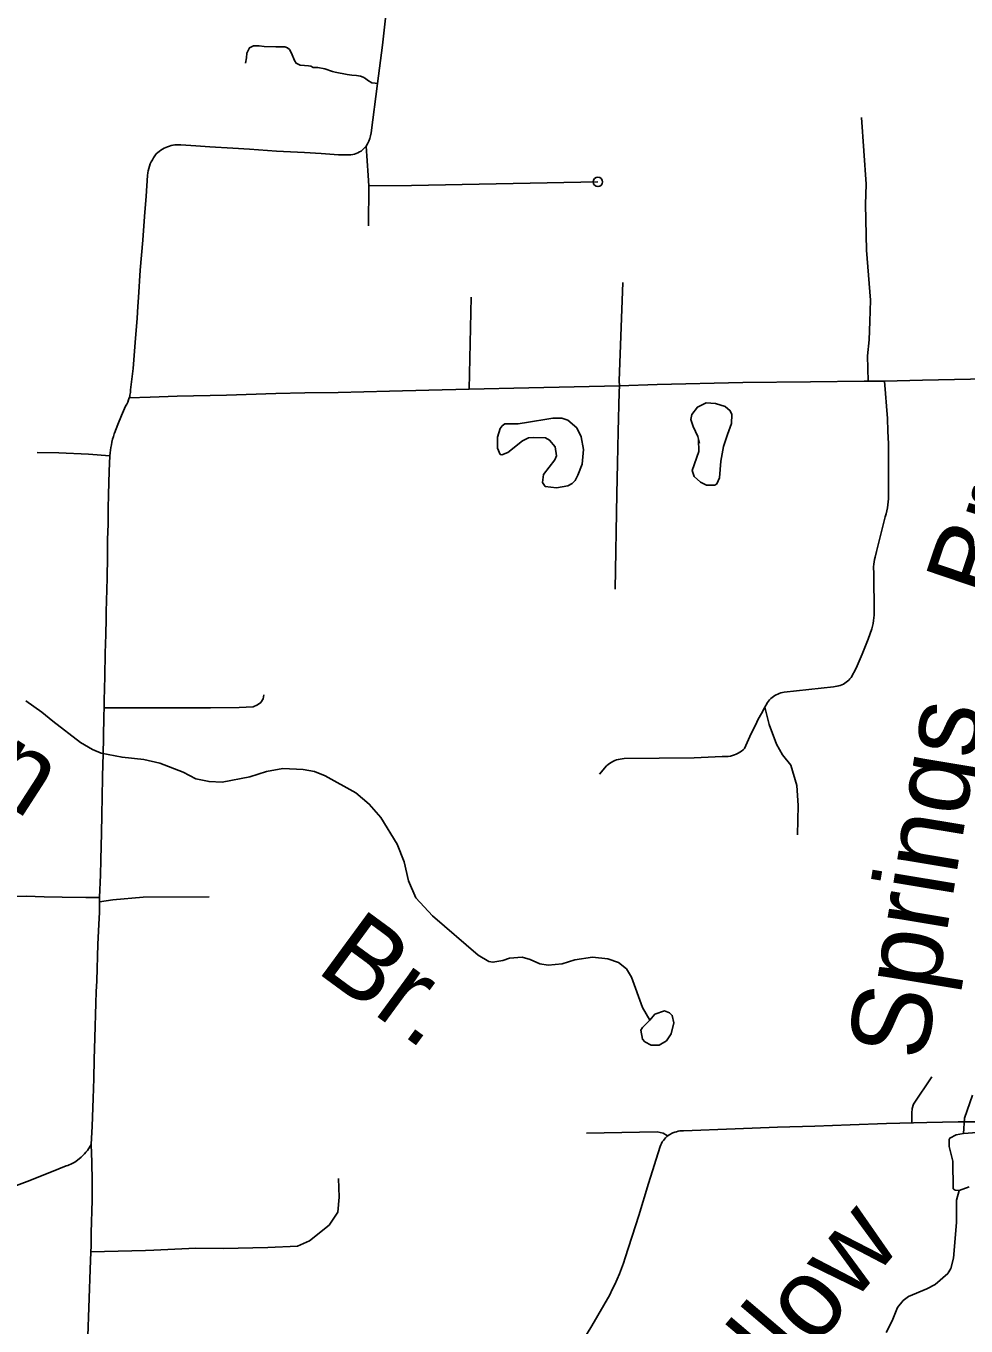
# Model space of a CAD drawing. Extents: x -19 to 366, y -4 to 359.
# Drawn here: x 152.064 to 153.013, y 183.524 to 184.836 of the extents above; entities that cross this region are included whole.
import ezdxf

# ---------------------------------------------------------------- set-up
doc = ezdxf.new("R2010")
doc.units = 0
for name, color, linetype in [('R_ROW', 7, 'Continuous'), ('R_ROW Annot', 7, 'Continuous'), ('R_Temp Easement', 7, 'Continuous'), ('Sheet Fence', 7, 'Continuous')]:
    doc.layers.add(name, color=color, linetype=linetype)

msp = doc.modelspace()

# ---------------------------------------------------------------- linework, layer by layer
at = {"layer": 'R_ROW'}
for points in [[(152.4272, 184.8437), (152.424, 184.8166), (152.419, 184.7777)], [(152.419, 184.7777), (152.4127, 184.728), (152.4121, 184.7252), (152.4113, 184.7224), (152.4103, 184.7197), (152.4091, 184.7171), (152.4076, 184.7146)], [(152.9075, 184.7437), (152.9122, 184.6764), (152.9115, 184.6557), (152.9124, 184.6099), (152.9166, 184.5593), (152.9159, 184.5377), (152.9151, 184.5192), (152.9134, 184.5033), (152.9141, 184.4777)], [(152.4076, 184.7146), (152.404, 184.7108), (152.4025, 184.7097), (152.4009, 184.7088), (152.3993, 184.7079), (152.3976, 184.7072), (152.3958, 184.7067), (152.394, 184.7063), (152.3922, 184.706), (152.3904, 184.7059), (152.3885, 184.706), (152.3798, 184.7059), (152.3621, 184.7072), (152.3453, 184.7081), (152.3171, 184.7097), (152.2898, 184.7115), (152.2731, 184.7127), (152.2498, 184.7139), (152.2359, 184.715), (152.2205, 184.716), (152.2186, 184.7161), (152.2167, 184.7161), (152.2147, 184.7159), (152.2128, 184.7157), (152.2109, 184.7153), (152.2091, 184.7148), (152.2072, 184.7141), (152.2054, 184.7134), (152.2037, 184.7126), (152.202, 184.7116), (152.2004, 184.7106), (152.1988, 184.7094), (152.1973, 184.7082), (152.1959, 184.7068), (152.1945, 184.705), (152.1931, 184.703), (152.1919, 184.7009), (152.1908, 184.6988), (152.1898, 184.6967), (152.189, 184.6945), (152.1883, 184.6922), (152.1877, 184.6899), (152.1872, 184.6876), (152.1869, 184.6852), (152.1855, 184.6642), (152.1838, 184.6437), (152.1822, 184.6198), (152.1796, 184.5894), (152.1778, 184.562), (152.1772, 184.553), (152.1764, 184.5413), (152.1746, 184.5165), (152.1725, 184.4904), (152.1699, 184.4689), (152.1698, 184.4674), (152.1697, 184.466), (152.1695, 184.4647), (152.1692, 184.4634), (152.169, 184.462), (152.1686, 184.4607)], [(152.4076, 184.7146), (152.4096, 184.6851), (152.4102, 184.6745)], [(152.4102, 184.6745), (152.4099, 184.6343)], [(152.6414, 184.6786), (152.4532, 184.6751), (152.4102, 184.6745)], [(152.6666, 184.577), (152.6629, 184.4779), (152.6631, 184.473)], [(152.5135, 184.5624), (152.5116, 184.4695)], [(152.9305, 184.4777), (152.9317, 184.4651), (152.9327, 184.4524), (152.9335, 184.4398), (152.9341, 184.4272), (152.9345, 184.4145), (152.9348, 184.4018), (152.9347, 184.3621), (152.9346, 184.359), (152.9344, 184.356), (152.934, 184.3529), (152.9336, 184.3498), (152.933, 184.3468), (152.9323, 184.3438), (152.9314, 184.3408), (152.9226, 184.3057), (152.9211, 184.3001), (152.9205, 184.2977), (152.9201, 184.2953), (152.9198, 184.2929), (152.9196, 184.2904), (152.9196, 184.288), (152.9197, 184.2855), (152.9202, 184.2416), (152.92, 184.2387), (152.9196, 184.236), (152.9191, 184.2332), (152.9185, 184.2304), (152.9177, 184.2277), (152.9143, 184.2173), (152.9082, 184.2022), (152.9019, 184.1881), (152.8969, 184.1787), (152.8958, 184.1774), (152.8947, 184.1761), (152.8932, 184.1748), (152.892, 184.1739), (152.8906, 184.1729), (152.8891, 184.1721), (152.8875, 184.1713), (152.886, 184.1707), (152.8843, 184.1702), (152.8826, 184.1698), (152.8809, 184.1696), (152.8792, 184.1694), (152.8293, 184.1637), (152.8276, 184.1634), (152.826, 184.1631), (152.8244, 184.1626), (152.8229, 184.162), (152.8213, 184.1613), (152.8199, 184.1604), (152.8185, 184.1595), (152.8172, 184.1585), (152.8159, 184.1574), (152.8147, 184.1562), (152.8136, 184.1549), (152.8127, 184.1536), (152.8095, 184.1479), (152.8064, 184.1422), (152.8033, 184.1365), (152.8004, 184.1307), (152.7975, 184.1249), (152.7948, 184.119), (152.7921, 184.1131), (152.7895, 184.1071), (152.788, 184.1057), (152.7863, 184.1044), (152.7846, 184.1033), (152.7828, 184.1022), (152.781, 184.1013), (152.7791, 184.1005), (152.7771, 184.0999), (152.7751, 184.0994), (152.773, 184.099), (152.7709, 184.0988), (152.7689, 184.0988), (152.7668, 184.0989), (152.7387, 184.0977), (152.6679, 184.0969), (152.6659, 184.0967), (152.664, 184.0964), (152.6621, 184.096), (152.6602, 184.0955), (152.6584, 184.0948), (152.6566, 184.0939), (152.6549, 184.093), (152.6532, 184.0919), (152.6517, 184.0908), (152.6502, 184.0895), (152.643, 184.0812)], [(152.9141, 184.4777), (152.9102, 184.4777), (152.8558, 184.477), (152.7876, 184.4761), (152.7012, 184.4742), (152.6631, 184.473)], [(152.9305, 184.4777), (152.9141, 184.4777)], [(153.2322, 184.4821), (153.2028, 184.4816), (153.159, 184.4813), (153.1329, 184.4808), (153.1094, 184.4802), (153.0498, 184.4802), (152.969, 184.4786), (152.9305, 184.4777)], [(152.5116, 184.4695), (152.471, 184.4686), (152.4312, 184.4674), (152.3793, 184.4663), (152.3458, 184.4658), (152.3165, 184.465), (152.2667, 184.4634), (152.2169, 184.4624), (152.1898, 184.4613), (152.1686, 184.4607)], [(152.6631, 184.473), (152.5718, 184.4707), (152.5116, 184.4695)], [(152.6631, 184.473), (152.663, 184.4666), (152.662, 184.4268), (152.6613, 184.3946), (152.6607, 184.3638), (152.659, 184.2679)], [(152.1686, 184.4607), (152.1678, 184.4586), (152.167, 184.4565), (152.166, 184.4545), (152.1649, 184.4525), (152.1607, 184.4429), (152.1572, 184.434), (152.1536, 184.4251), (152.1534, 184.4244), (152.1526, 184.4217), (152.1518, 184.4191), (152.1511, 184.4162), (152.1505, 184.4135), (152.1501, 184.4108), (152.1497, 184.408), (152.1494, 184.4053), (152.1491, 184.4023)], [(152.1491, 184.4023), (152.1273, 184.4038), (152.0974, 184.4054), (152.0755, 184.4055)], [(152.1491, 184.4023), (152.1483, 184.3869), (152.1479, 184.3751), (152.1478, 184.3634), (152.1474, 184.3491), (152.1473, 184.3333), (152.1467, 184.3178), (152.1465, 184.3071), (152.1466, 184.3006), (152.1462, 184.2789), (152.1455, 184.2561), (152.1453, 184.2453), (152.1454, 184.2378), (152.1449, 184.2221), (152.1443, 184.2031), (152.1439, 184.1798), (152.1434, 184.1555), (152.1431, 184.1479)], [(152.3042, 184.1612), (152.3038, 184.1572), (152.3013, 184.1535), (152.2981, 184.1511), (152.2937, 184.1491), (152.2795, 184.1484), (152.2506, 184.1482), (152.2008, 184.1482), (152.1431, 184.1479)], [(152.1431, 184.1479), (152.1428, 184.14), (152.1425, 184.118), (152.1423, 184.101), (152.142, 184.0911), (152.1417, 184.0781), (152.1412, 184.0581), (152.1408, 184.0406), (152.1406, 184.0214), (152.1403, 184.009), (152.1398, 183.9945), (152.1395, 183.9795), (152.1387, 183.9566)], [(152.81, 184.1488), (152.8143, 184.1312), (152.8216, 184.1113), (152.8276, 184.1007), (152.8362, 184.0901), (152.8421, 184.0696), (152.8434, 184.0497), (152.8428, 184.0199)], [(152.1387, 183.9566), (152.1247, 183.9567), (152.101, 183.9571), (152.0826, 183.9575), (152.0644, 183.958), (152.0483, 183.9579), (152.0283, 183.958), (152.0075, 183.9585), (151.9865, 183.9587), (151.9678, 183.9587), (151.9503, 183.959), (151.9337, 183.9591), (151.912, 183.9594), (151.8855, 183.9598), (151.8384, 183.9603), (151.8239, 183.9603), (151.8123, 183.9603)], [(152.1301, 183.7076), (152.1311, 183.7261), (152.132, 183.7539), (152.1327, 183.7742), (152.1331, 183.7934), (152.1337, 183.8151), (152.1347, 183.8503), (152.1352, 183.8615), (152.1357, 183.8726), (152.137, 183.9098), (152.1379, 183.9296), (152.1384, 183.942), (152.1386, 183.9524)], [(152.2491, 183.9573), (152.1825, 183.957), (152.152, 183.9544), (152.1386, 183.9524)], [(152.1386, 183.9524), (152.1387, 183.9566)], [(152.9581, 183.7293), (152.9581, 183.7391), (152.9585, 183.7439), (152.9598, 183.7481), (152.9784, 183.7757)], [(153.0356, 183.7303), (153.005, 183.7303), (152.9733, 183.7297), (152.9327, 183.7287), (152.8961, 183.7275), (152.8603, 183.7262), (152.8225, 183.725), (152.7799, 183.7235), (152.7277, 183.7213), (152.7259, 183.7213), (152.7241, 183.7212), (152.7223, 183.7209), (152.7206, 183.7205), (152.7189, 183.72), (152.7172, 183.7194), (152.7156, 183.7186), (152.7147, 183.7181), (152.714, 183.7177), (152.7125, 183.7167), (152.7111, 183.7156), (152.7098, 183.7144), (152.7086, 183.7131), (152.7075, 183.7117), (152.7064, 183.7102), (152.7055, 183.7087), (152.7048, 183.7071), (152.7041, 183.7054), (152.6926, 183.6683), (152.6828, 183.6358), (152.6691, 183.5934), (152.6673, 183.5879), (152.6652, 183.5825), (152.6631, 183.5771), (152.6608, 183.5718), (152.6584, 183.5665), (152.6559, 183.5612), (152.6534, 183.556), (152.6352, 183.5248), (152.6139, 183.4893)], [(152.7118, 183.7162), (152.7072, 183.7189), (152.7012, 183.7202), (152.6298, 183.7189)], [(152.1301, 183.7076), (152.1263, 183.7016), (152.1248, 183.6998), (152.1233, 183.6981), (152.1216, 183.6964), (152.1199, 183.6948), (152.1181, 183.6932), (152.115, 183.6908), (152.1137, 183.6899), (152.1123, 183.6891), (152.1109, 183.6883), (152.1095, 183.6876), (152.108, 183.687), (152.1065, 183.6864), (152.105, 183.686), (152.0974, 183.6829), (152.0834, 183.6774), (152.0657, 183.6704), (152.0398, 183.6606)], [(152.1301, 183.7076), (152.1309, 183.6897), (152.1311, 183.6707), (152.1312, 183.6515), (152.1302, 183.6185), (152.13, 183.6051), (152.1298, 183.5994)], [(152.3796, 183.6732), (152.3803, 183.6546), (152.379, 183.6394), (152.3704, 183.6262), (152.3505, 183.6103), (152.3383, 183.605), (152.3084, 183.6035), (152.2633, 183.6025), (152.2358, 183.6029), (152.1933, 183.6011)], [(152.1298, 183.5994), (152.1292, 183.5816), (152.128, 183.5525), (152.1264, 183.5047), (152.1265, 183.4855), (152.1254, 183.4549), (152.125, 183.4369), (152.1244, 183.4206), (152.1241, 183.39), (152.1236, 183.3614), (152.1236, 183.345), (152.1236, 183.3437), (152.1238, 183.3425), (152.124, 183.3413), (152.1244, 183.3401), (152.1248, 183.339), (152.1254, 183.3379), (152.126, 183.3368), (152.1267, 183.3358), (152.128, 183.335)], [(152.1933, 183.6011), (152.185, 183.6007), (152.1298, 183.5994)]]:
    msp.add_lwpolyline(points, dxfattribs=at)
msp.add_circle((152.6414, 184.6786), 0.00473, dxfattribs=at)
at = {"layer": 'R_ROW Annot'}
msp.add_lwpolyline([(152.419, 184.7777), (152.4167, 184.7782), (152.4135, 184.7784), (152.4091, 184.7812), (152.4069, 184.7828), (152.4045, 184.7843), (152.4018, 184.7853), (152.3978, 184.7859), (152.393, 184.7863), (152.3884, 184.787), (152.3763, 184.7893), (152.3736, 184.7901), (152.3658, 184.7927), (152.3589, 184.794), (152.3543, 184.7941), (152.3519, 184.7955), (152.3493, 184.7956), (152.3455, 184.7961), (152.3409, 184.7963), (152.3369, 184.7983), (152.3352, 184.8012), (152.3323, 184.8083), (152.3303, 184.812), (152.3281, 184.8138), (152.3257, 184.8148), (152.3166, 184.815), (152.3047, 184.8152), (152.2996, 184.8158), (152.2969, 184.816), (152.294, 184.8159), (152.29, 184.8139), (152.2873, 184.8085), (152.2869, 184.8037), (152.286, 184.7983)], dxfattribs=at)
at = {"layer": 'R_Temp Easement'}
for points in [[(152.7439, 184.4149), (152.7424, 184.4219), (152.7374, 184.4318), (152.7353, 184.439), (152.7362, 184.4439), (152.7419, 184.4514), (152.7508, 184.4558), (152.76, 184.4552), (152.7697, 184.4521), (152.775, 184.4477), (152.7766, 184.4438), (152.7764, 184.4348), (152.7721, 184.4238), (152.768, 184.4116), (152.7654, 184.3968)], [(152.5958, 184.4404), (152.6049, 184.4402), (152.6112, 184.4382), (152.6203, 184.4304), (152.6245, 184.4213), (152.627, 184.4086), (152.6256, 184.394), (152.6213, 184.3828), (152.6184, 184.3775), (152.6156, 184.3744), (152.6111, 184.3719), (152.5997, 184.37), (152.5883, 184.3714), (152.5855, 184.3754), (152.5864, 184.3836), (152.5979, 184.3981), (152.5996, 184.4024), (152.5984, 184.4115), (152.5927, 184.4181), (152.5887, 184.4204), (152.5764, 184.4209), (152.5715, 184.4205), (152.5652, 184.4174), (152.5505, 184.4058), (152.5445, 184.4033), (152.5429, 184.4037), (152.5403, 184.4099), (152.5402, 184.4211), (152.5428, 184.43), (152.5447, 184.4325), (152.5477, 184.4344), (152.5608, 184.4345), (152.5674, 184.4357)], [(152.5958, 184.4404), (152.5674, 184.4357)], [(152.7654, 184.3968), (152.7641, 184.3801), (152.7615, 184.374), (152.7594, 184.3727), (152.7509, 184.3726), (152.745, 184.3756), (152.7387, 184.3813), (152.7364, 184.3876), (152.7432, 184.4068), (152.7429, 184.4189)], [(152.6937, 183.8329), (152.6865, 183.8458), (152.6754, 183.8765), (152.6702, 183.8848), (152.6623, 183.8911), (152.6513, 183.8948), (152.6359, 183.8964), (152.6181, 183.8939), (152.6054, 183.8898), (152.5914, 183.8886), (152.5829, 183.8897), (152.573, 183.8942), (152.5649, 183.8966), (152.5522, 183.8956), (152.5454, 183.8931), (152.5355, 183.8914), (152.5315, 183.8923), (152.5205, 183.8987), (152.4747, 183.9383), (152.4578, 183.9564), (152.4502, 183.9737), (152.4459, 183.9928), (152.4388, 184.0104), (152.4223, 184.0375), (152.4107, 184.0509), (152.3972, 184.0622), (152.3664, 184.0795), (152.3554, 184.084), (152.344, 184.0859), (152.3234, 184.0867), (152.3069, 184.0838), (152.2903, 184.0784), (152.2624, 184.0731), (152.2492, 184.0736), (152.2359, 184.0764), (152.223, 184.083), (152.1995, 184.0924), (152.1832, 184.0961), (152.1614, 184.0982), (152.1403, 184.1023), (152.1314, 184.1061), (152.1194, 184.113), (152.0915, 184.1345), (152.0805, 184.1438), (152.0641, 184.1551)], [(152.6937, 183.8329), (152.699, 183.8392), (152.7085, 183.8425), (152.7136, 183.8404), (152.7165, 183.8378), (152.718, 183.8304), (152.7152, 183.8192), (152.7107, 183.8123), (152.7031, 183.8079), (152.6953, 183.8079), (152.6889, 183.8111), (152.6866, 183.8139), (152.6847, 183.8228), (152.6864, 183.8257), (152.6937, 183.8329)], [(153.0193, 183.7575), (153.0112, 183.734), (153.0104, 183.7188), (153.024, 183.7196)], [(153.0104, 183.7188), (153.003, 183.7174), (152.9967, 183.7141), (152.9958, 183.7126), (152.996, 183.7056), (152.9997, 183.6906), (152.9999, 183.6629), (153.002, 183.6616), (153.006, 183.6611)], [(153.016, 183.6649), (153.006, 183.6611), (153.0034, 183.6515), (153.0031, 183.6383)], [(153.0031, 183.6383), (153.0031, 183.629), (153.0004, 183.5929), (152.9976, 183.5826), (152.9944, 183.5773), (152.9819, 183.5664), (152.9732, 183.562), (152.9547, 183.5543), (152.9496, 183.5501), (152.9436, 183.5431), (152.9385, 183.5298), (152.9323, 183.518)]]:
    msp.add_lwpolyline(points, dxfattribs=at)
at = {"layer": 'Sheet Fence'}
for points in [[(154.1159, 1.8709), (153.9063, 10.4874), (153.696, 19.1041), (153.485, 27.7209), (153.2733, 36.3378), (153.0608, 44.9549), (152.8476, 53.5721), (152.6337, 62.1894), (152.419, 70.8069), (152.2036, 79.4245), (151.9875, 88.0422), (151.7707, 96.6601), (151.5531, 105.2782), (151.3348, 113.8963), (151.1158, 122.5147), (150.8961, 131.1331), (150.6757, 139.7517), (150.4545, 148.3704), (150.2326, 156.9893), (150.0101, 165.6083), (149.7867, 174.2275), (149.5627, 182.8468), (149.338, 191.4662), (149.1125, 200.0858), (148.8864, 208.7055), (148.6595, 217.3254), (148.4319, 225.9454), (148.2037, 234.5655), (147.9747, 243.1858), (147.745, 251.8063), (147.5146, 260.4269), (147.2835, 269.0476), (147.0517, 277.6685), (146.8191, 286.2895), (146.5859, 294.9106), (146.352, 303.5319), (146.1174, 312.1534), (145.8821, 320.775), (145.6461, 329.3967), (145.4094, 338.0186), (145.172, 346.6406)], [(0, 180.8999), (7.1228, 180.9044), (14.2457, 180.9176), (21.3685, 180.9397), (28.4912, 180.9706), (35.614, 181.0103), (42.7366, 181.0589), (49.8592, 181.1163), (56.9818, 181.1825), (64.1042, 181.2575), (71.2266, 181.3414), (78.3488, 181.4341), (85.4709, 181.5357), (92.5929, 181.646), (99.7147, 181.7652), (106.8364, 181.8933), (113.9579, 182.0301), (121.0793, 182.1758), (128.2005, 182.3303), (135.3214, 182.4936), (142.4422, 182.6658), (149.5627, 182.8468), (156.683, 183.0366), (163.8031, 183.2352), (170.9229, 183.4427), (178.0425, 183.659), (185.1617, 183.8841), (192.2807, 184.1181), (199.3994, 184.3608), (206.5178, 184.6124), (213.6359, 184.8728), (220.7537, 185.1421), (227.8711, 185.4201), (234.9881, 185.707), (242.1048, 186.0027), (249.2212, 186.3073), (256.3371, 186.6206), (263.4526, 186.9428), (270.5678, 187.2738), (277.6825, 187.6136), (284.7968, 187.9622), (291.9107, 188.3197), (299.0241, 188.6859), (306.1371, 189.061), (313.2495, 189.4449), (320.3615, 189.8377), (327.4731, 190.2392), (334.5841, 190.6495), (341.6946, 191.0687)]]:
    msp.add_spline(points, degree=3, dxfattribs=at)

# ---------------------------------------------------------------- texts
at = {"layer": 'R_Temp Easement'}
for s, rotation, p in [('Br.', 71.2985, (153.0461, 184.2524)), ('Vinson', 327.1584, (151.7922, 184.2127)), ('Springs', 80.5631, (152.9717, 183.7904)), ('Br.', 323.7124, (152.3556, 183.8828)), ('Willow', 49.57, (152.7486, 183.3712))]:
    msp.add_text(s, height=0.08, rotation=rotation, dxfattribs=at).set_placement(p)

doc.saveas('drawing.dxf')
